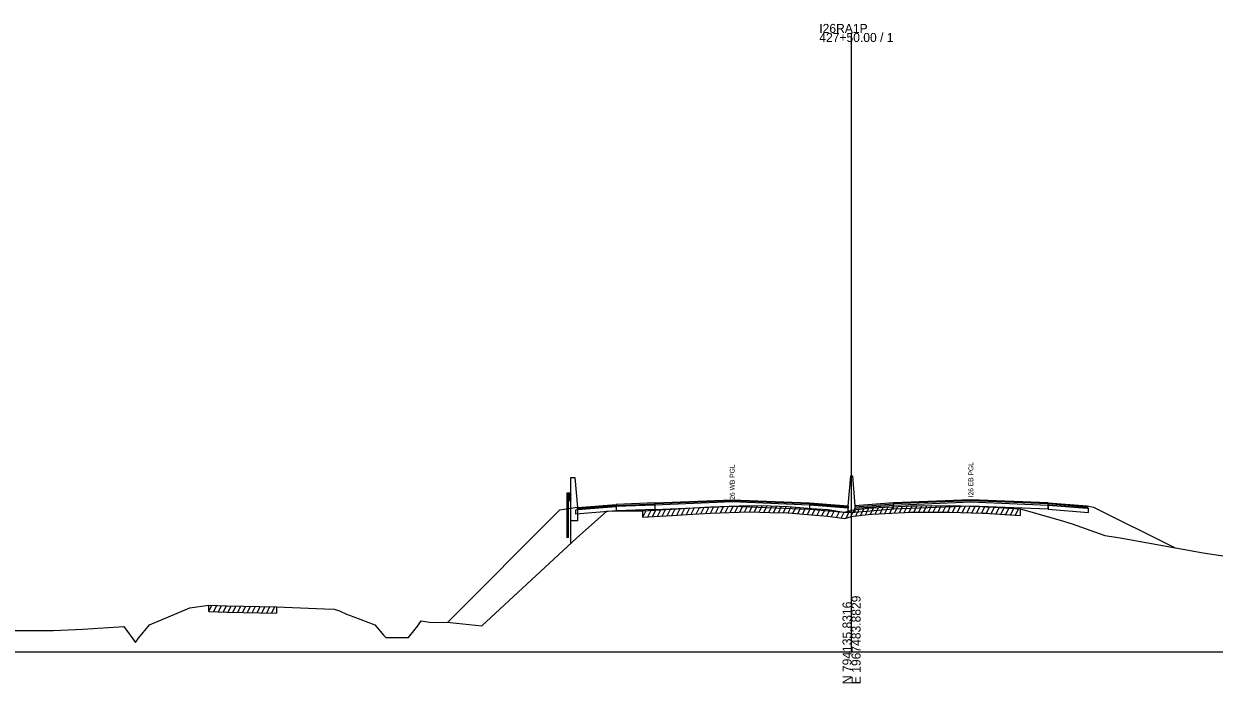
# Model space of a CAD drawing. Extents: x 1017 to 19997, y -1947 to 50737.
# Drawn here: x 16343.4 to 16712.4, y 27490.3 to 27694.8 of the extents above; entities that cross this region are included whole.
import ezdxf

# ---------------------------------------------------------------- set-up
doc = ezdxf.new("R2010")
doc.units = 0
for name, color, linetype in [('RD_GPK_XS_Cell', 7, 'Continuous'), ('RD_XS_Base', 7, 'Continuous'), ('RD_XS_ExGround', 7, 'Continuous'), ('RD_XS_ExPaveRet', 7, 'Continuous'), ('RD_XS_GR', 7, 'Continuous'), ('RD_XS_Greenside', 7, 'Continuous'), ('RD_XS_MedBWall', 7, 'Continuous'), ('RD_XS_Pave', 7, 'Continuous'), ('RD_XS_PaveOvlay', 7, 'Continuous'), ('RD_XS_TX_Notes', 7, 'Continuous')]:
    doc.layers.add(name, color=color, linetype=linetype)

msp = doc.modelspace()

# ---------------------------------------------------------------- linework, layer by layer
at = {"layer": 'RD_GPK_XS_Cell'}
for p, q in [((16600, 27500), (16600, 27691.97)), ((16000, 27500), (16600, 27500)), ((16600, 27500), (17200, 27500))]:
    msp.add_line(p, q, dxfattribs=at)
at = {"layer": 'RD_XS_Base'}
for points in [[(16514.5, 27544.1), (16515, 27544.14), (16527, 27545.08)], [(16514.5, 27542.76), (16514.5, 27544.1)], [(16527, 27543.74), (16514.5, 27542.76)], [(16527, 27545.08), (16527, 27543.74)], [(16539.05, 27544.22), (16527, 27543.74)], [(16539.05, 27545.56), (16539.05, 27544.22)], [(16539.05, 27544.22), (16563, 27545.2), (16587, 27544.23)], [(16599, 27544.63), (16587, 27545.57)], [(16587, 27545.57), (16587, 27544.23)], [(16587, 27544.23), (16599, 27543.29)], [(16599, 27543.29), (16599, 27544.63)], [(16601, 27543.29), (16601, 27544.63)], [(16613, 27544.23), (16601, 27543.29)], [(16613, 27544.23), (16613, 27545.57)], [(16660.95, 27544.23), (16637, 27545.2), (16613, 27544.23)], [(16660.95, 27544.23), (16660.95, 27545.57)], [(16661, 27544.23), (16660.95, 27544.23)], [(16661, 27545.57), (16661, 27544.23)], [(16673.5, 27544.58), (16673, 27544.62), (16661, 27545.57)], [(16661, 27544.23), (16673.5, 27543.24)], [(16673.5, 27543.24), (16673.5, 27544.58)]]:
    msp.add_lwpolyline(points, dxfattribs=at)
at = {"layer": 'RD_XS_ExGround'}
msp.add_lwpolyline([(16295.2, 27506.64), (16347.77, 27506.68), (16352.62, 27506.63), (16361.64, 27507.08), (16374.35, 27507.92), (16377.96, 27502.92), (16378.88, 27504.3), (16382.31, 27508.45), (16394.89, 27513.72), (16400.69, 27514.5), (16406.31, 27514.34), (16421.73, 27514.01), (16436.61, 27513.38), (16439.56, 27513.25), (16441.25, 27512.77), (16443.45, 27511.72), (16445.67, 27510.84), (16452.24, 27508.45), (16454.99, 27505.08), (16455.57, 27504.5), (16461.44, 27504.5), (16462.63, 27504.5), (16465.51, 27508.08), (16466.6, 27509.68), (16467.86, 27509.46), (16469.04, 27509.23), (16475.57, 27509.17), (16485.36, 27508.14), (16514.7, 27535.28), (16524.09, 27543.66), (16530.21, 27543.79), (16533.39, 27543.79), (16535.32, 27543.77), (16538.82, 27543.99), (16544.35, 27544.33), (16549, 27544.61), (16556.24, 27545.02), (16562.09, 27545.2), (16568.28, 27545.41), (16574.72, 27545.27), (16580.35, 27545.11), (16587.55, 27544.53), (16592.63, 27544.14), (16596.37, 27543.57), (16597.88, 27543.37), (16600, 27543.99), (16600.64, 27544.12), (16605.11, 27544.59), (16606.34, 27544.73), (16616.56, 27545.24), (16618.32, 27545.33), (16620.35, 27545.34), (16630.42, 27545.38), (16640.52, 27545.07), (16641.78, 27545.03), (16642.76, 27544.96), (16652.26, 27544.34), (16654.12, 27543.82), (16664.71, 27540.84), (16668.39, 27539.77), (16678.57, 27536.14), (16683.27, 27535.4), (16709.04, 27530.78), (16728.79, 27527.76)], dxfattribs=at)
at = {"layer": 'RD_XS_ExPaveRet'}
for p, q in [((16535.32, 27541.77), (16536.35, 27543.84)), ((16535.32, 27541.77), (16535.32, 27543.77)), ((16536.82, 27541.87), (16537.85, 27543.93)), ((16538.32, 27541.96), (16539.35, 27544.02)), ((16539.82, 27542.05), (16540.85, 27544.11)), ((16541.32, 27542.14), (16542.35, 27544.2)), ((16542.82, 27542.23), (16543.85, 27544.3)), ((16544.32, 27542.33), (16545.35, 27544.39)), ((16545.82, 27542.42), (16546.85, 27544.48)), ((16547.32, 27542.51), (16548.35, 27544.57)), ((16548.82, 27542.6), (16549.85, 27544.66)), ((16550.32, 27542.69), (16551.35, 27544.75)), ((16551.82, 27542.77), (16552.85, 27544.83)), ((16553.32, 27542.86), (16554.35, 27544.92)), ((16554.82, 27542.94), (16555.85, 27545)), ((16556.24, 27543.02), (16562.09, 27543.2)), ((16556.32, 27543.03), (16557.33, 27545.06)), ((16557.82, 27543.07), (16558.83, 27545.1)), ((16559.32, 27543.12), (16560.33, 27545.15)), ((16560.82, 27543.16), (16561.83, 27545.19)), ((16562.09, 27543.2), (16568.28, 27543.41)), ((16562.32, 27543.21), (16563.33, 27545.24)), ((16563.82, 27543.26), (16564.83, 27545.29)), ((16565.32, 27543.31), (16566.33, 27545.34)), ((16566.82, 27543.36), (16567.83, 27545.39)), ((16568.28, 27543.41), (16574.72, 27543.27)), ((16568.32, 27543.4), (16569.31, 27545.38)), ((16569.82, 27543.37), (16570.81, 27545.35)), ((16571.32, 27543.34), (16572.31, 27545.32)), ((16572.82, 27543.31), (16573.81, 27545.29)), ((16574.32, 27543.28), (16575.31, 27545.25)), ((16574.72, 27543.27), (16580.35, 27543.11)), ((16575.82, 27543.24), (16576.8, 27545.21)), ((16577.32, 27543.19), (16578.3, 27545.17)), ((16578.82, 27543.15), (16579.8, 27545.12)), ((16580.32, 27543.11), (16581.28, 27545.04)), ((16580.35, 27543.11), (16587.55, 27542.53)), ((16581.82, 27542.99), (16582.78, 27544.92)), ((16583.32, 27542.87), (16584.28, 27544.79)), ((16584.82, 27542.75), (16585.78, 27544.67)), ((16586.32, 27542.63), (16587.28, 27544.55)), ((16587.82, 27542.51), (16588.78, 27544.44)), ((16589.32, 27542.4), (16590.28, 27544.32)), ((16590.82, 27542.28), (16591.78, 27544.21)), ((16592.32, 27542.16), (16593.26, 27544.04)), ((16593.82, 27541.96), (16594.75, 27543.82)), ((16595.32, 27541.73), (16596.25, 27543.59)), ((16596.82, 27541.51), (16597.76, 27543.39)), ((16598.32, 27541.5), (16599.49, 27543.84)), ((16599.82, 27541.93), (16600.93, 27544.15)), ((16601.32, 27542.2), (16602.37, 27544.3)), ((16602.82, 27542.35), (16603.87, 27544.46)), ((16604.32, 27542.5), (16605.37, 27544.62)), ((16605.82, 27542.67), (16606.86, 27544.76)), ((16606.34, 27542.73), (16616.56, 27543.24)), ((16607.32, 27542.78), (16608.34, 27544.83)), ((16608.82, 27542.85), (16609.84, 27544.9)), ((16610.32, 27542.93), (16611.34, 27544.98)), ((16611.82, 27543), (16612.84, 27545.05)), ((16613.32, 27543.08), (16614.34, 27545.13)), ((16614.82, 27543.15), (16615.84, 27545.21)), ((16616.32, 27543.23), (16617.34, 27545.28)), ((16616.56, 27543.24), (16618.32, 27543.33)), ((16617.82, 27543.31), (16618.83, 27545.34)), ((16618.32, 27543.33), (16620.35, 27543.34)), ((16619.32, 27543.34), (16620.32, 27545.34)), ((16620.35, 27543.34), (16630.42, 27543.38)), ((16620.82, 27543.34), (16621.82, 27545.35)), ((16622.32, 27543.35), (16623.32, 27545.35)), ((16623.82, 27543.36), (16624.82, 27545.36)), ((16625.32, 27543.36), (16626.32, 27545.37)), ((16626.82, 27543.37), (16627.82, 27545.37)), ((16628.32, 27543.37), (16629.32, 27545.38)), ((16629.82, 27543.38), (16630.81, 27545.37)), ((16630.42, 27543.38), (16640.52, 27543.07)), ((16631.32, 27543.35), (16632.3, 27545.32)), ((16632.82, 27543.31), (16633.8, 27545.28)), ((16634.32, 27543.26), (16635.3, 27545.23)), ((16635.82, 27543.21), (16636.8, 27545.18)), ((16637.32, 27543.17), (16638.3, 27545.14)), ((16638.82, 27543.12), (16639.8, 27545.09)), ((16640.32, 27543.07), (16641.3, 27545.04)), ((16641.82, 27543.02), (16642.79, 27544.96)), ((16643.32, 27542.92), (16644.29, 27544.86)), ((16644.82, 27542.83), (16645.79, 27544.76)), ((16646.32, 27542.73), (16647.29, 27544.67)), ((16647.82, 27542.63), (16648.79, 27544.57)), ((16649.32, 27542.53), (16650.29, 27544.47)), ((16650.82, 27542.44), (16651.79, 27544.37)), ((16652.26, 27544.34), (16652.26, 27542.34)), ((16535.32, 27541.77), (16538.82, 27541.99)), ((16538.82, 27541.99), (16544.35, 27542.33)), ((16544.35, 27542.33), (16549, 27542.61)), ((16549, 27542.61), (16556.24, 27543.02)), ((16587.55, 27542.53), (16592.63, 27542.14)), ((16592.63, 27542.14), (16596.37, 27541.57)), ((16596.37, 27541.57), (16597.88, 27541.37)), ((16597.88, 27541.37), (16600, 27541.99)), ((16600, 27541.99), (16600.64, 27542.12)), ((16600.64, 27542.12), (16605.11, 27542.59)), ((16605.11, 27542.59), (16606.34, 27542.73)), ((16640.52, 27543.07), (16641.78, 27543.03)), ((16641.78, 27543.03), (16642.76, 27542.96)), ((16642.76, 27542.96), (16652.26, 27542.34)), ((16400.69, 27512.5), (16400.69, 27514.5)), ((16400.69, 27512.5), (16401.68, 27514.47)), ((16402.19, 27512.46), (16403.18, 27514.43)), ((16403.69, 27512.42), (16404.68, 27514.39)), ((16405.19, 27512.37), (16406.18, 27514.35)), ((16406.69, 27512.34), (16407.68, 27514.31)), ((16408.19, 27512.3), (16409.18, 27514.28)), ((16409.69, 27512.27), (16410.68, 27514.25)), ((16411.19, 27512.24), (16412.18, 27514.22)), ((16412.69, 27512.2), (16413.68, 27514.18)), ((16414.19, 27512.17), (16415.18, 27514.15)), ((16415.69, 27512.14), (16416.68, 27514.12)), ((16417.19, 27512.11), (16418.18, 27514.08)), ((16418.69, 27512.07), (16419.68, 27514.05)), ((16420.19, 27512.04), (16421.18, 27514.02)), ((16421.73, 27514.01), (16421.73, 27512.01)), ((16400.69, 27512.5), (16406.31, 27512.34)), ((16406.31, 27512.34), (16421.73, 27512.01))]:
    msp.add_line(p, q, dxfattribs=at)
at = {"layer": 'RD_XS_GR'}
for points in [[(16512.27, 27549.29), (16511.77, 27549.29)], [(16511.77, 27549.29), (16511.77, 27544.29)], [(16512.27, 27544.37), (16512.27, 27549.29)], [(16512.76, 27549.29), (16512.27, 27549.29)], [(16512.27, 27549.29), (16512.27, 27546.93)], [(16512.27, 27546.93), (16512.76, 27546.93)], [(16512.76, 27549.29), (16513, 27548.69)], [(16512.76, 27546.93), (16512.76, 27549.29)], [(16513, 27547.53), (16512.76, 27546.93)], [(16513, 27548.69), (16512.77, 27548.09)], [(16512.77, 27548.09), (16513, 27547.53)], [(16512.27, 27544.37), (16511.77, 27544.29)], [(16511.77, 27544.29), (16511.77, 27535.37)], [(16512.27, 27535.37), (16512.27, 27544.37)]]:
    msp.add_lwpolyline(points, dxfattribs=at)
at = {"layer": 'RD_XS_Greenside'}
for points in [[(16513, 27544.48), (16509.5, 27543.92), (16474.75, 27509.17)], [(16515, 27544.8), (16513, 27544.48)], [(16673, 27545.28), (16675, 27544.95)], [(16675, 27544.95), (16700.15, 27532.38)]]:
    msp.add_lwpolyline(points, dxfattribs=at)
at = {"layer": 'RD_XS_MedBWall'}
msp.add_line((16513, 27533.71), (16513, 27540.66), dxfattribs=at)
for points in [[(16599, 27545.28), (16599.75, 27554.62)], [(16599.75, 27554.62), (16600.25, 27554.62), (16601, 27545.28)], [(16513, 27540.66), (16513, 27554.14)], [(16513, 27554.14), (16514.25, 27554.14), (16515, 27544.8)], [(16515, 27544.8), (16515, 27540.66)], [(16599, 27543.28), (16599, 27544.63), (16599, 27545.28)], [(16601, 27543.28), (16599, 27543.28)], [(16601, 27545.28), (16601, 27544.63), (16601, 27543.28)], [(16515, 27540.66), (16513, 27540.66)]]:
    msp.add_lwpolyline(points, dxfattribs=at)
at = {"layer": 'RD_XS_Pave'}
for points in [[(16660.95, 27545.91), (16637, 27546.87), (16613, 27545.91)], [(16527, 27545.08), (16515, 27544.14)], [(16515, 27544.14), (16515, 27544.47)], [(16527, 27545.42), (16539.05, 27545.9)], [(16539.05, 27545.56), (16527, 27545.08)], [(16527, 27545.08), (16527, 27545.42)], [(16587, 27545.57), (16563, 27546.54), (16539.05, 27545.56)], [(16539.05, 27545.9), (16539.05, 27545.56)], [(16587, 27545.91), (16587, 27545.57)], [(16587, 27545.91), (16599, 27544.97)], [(16599, 27544.97), (16599, 27544.63)], [(16601, 27544.63), (16613, 27545.57)], [(16601, 27544.97), (16601, 27544.63)], [(16613, 27545.57), (16637, 27546.54), (16660.95, 27545.57)], [(16613, 27545.91), (16613, 27545.57)], [(16660.95, 27545.91), (16661, 27545.91)], [(16660.95, 27545.57), (16660.95, 27545.91)], [(16661, 27545.57), (16660.95, 27545.57)], [(16661, 27545.91), (16661, 27545.57)], [(16661, 27545.57), (16673, 27544.62)], [(16673, 27544.62), (16673, 27544.95)]]:
    msp.add_lwpolyline(points, dxfattribs=at)
at = {"layer": 'RD_XS_PaveOvlay'}
for points in [[(16539.05, 27546.24), (16563, 27547.2), (16587, 27546.24)], [(16587, 27545.91), (16563, 27546.87), (16539.05, 27545.9)], [(16660.95, 27546.24), (16637, 27547.2), (16613, 27546.24)], [(16515, 27544.8), (16527, 27545.76)], [(16527, 27545.42), (16515, 27544.47)], [(16515, 27544.47), (16515, 27544.8)], [(16539.05, 27546.24), (16527, 27545.76)], [(16527, 27545.76), (16527, 27545.42)], [(16539.05, 27545.9), (16539.05, 27546.24)], [(16587, 27546.24), (16587, 27545.91)], [(16587, 27546.24), (16599, 27545.28)], [(16599, 27545.28), (16599, 27544.97)], [(16613, 27546.24), (16601, 27545.28)], [(16601, 27544.97), (16613, 27545.91)], [(16601, 27545.28), (16601, 27544.97)], [(16613, 27545.91), (16613, 27546.24)], [(16660.95, 27546.24), (16661, 27546.24)], [(16660.95, 27545.91), (16660.95, 27546.24)], [(16661, 27546.24), (16673, 27545.28)], [(16661, 27545.91), (16661, 27546.24)], [(16673, 27544.95), (16661, 27545.91)], [(16673, 27545.28), (16673, 27544.95)]]:
    msp.add_lwpolyline(points, dxfattribs=at)

# ---------------------------------------------------------------- texts
at = {"layer": 'RD_GPK_XS_Cell'}
for s, p in [('I26RA1P', (16590, 27691.97)), ('427+50.00 / 1', (16590, 27689.17))]:
    msp.add_text(s, height=2.8, dxfattribs=at).set_placement(p)
for s, p in [('E 1967483.8829', (16602.8, 27490)), ('N 794135.8316', (16600, 27490))]:
    msp.add_text(s, height=2.8, rotation=90, dxfattribs=at).set_placement(p)
at = {"layer": 'RD_XS_TX_Notes'}
for s, p in [('I26 EB PGL', (16637.75, 27547.94)), ('I26 WB PGL', (16563.75, 27546.63))]:
    msp.add_text(s, height=1.5, rotation=90, dxfattribs=at).set_placement(p)

doc.saveas('drawing.dxf')
